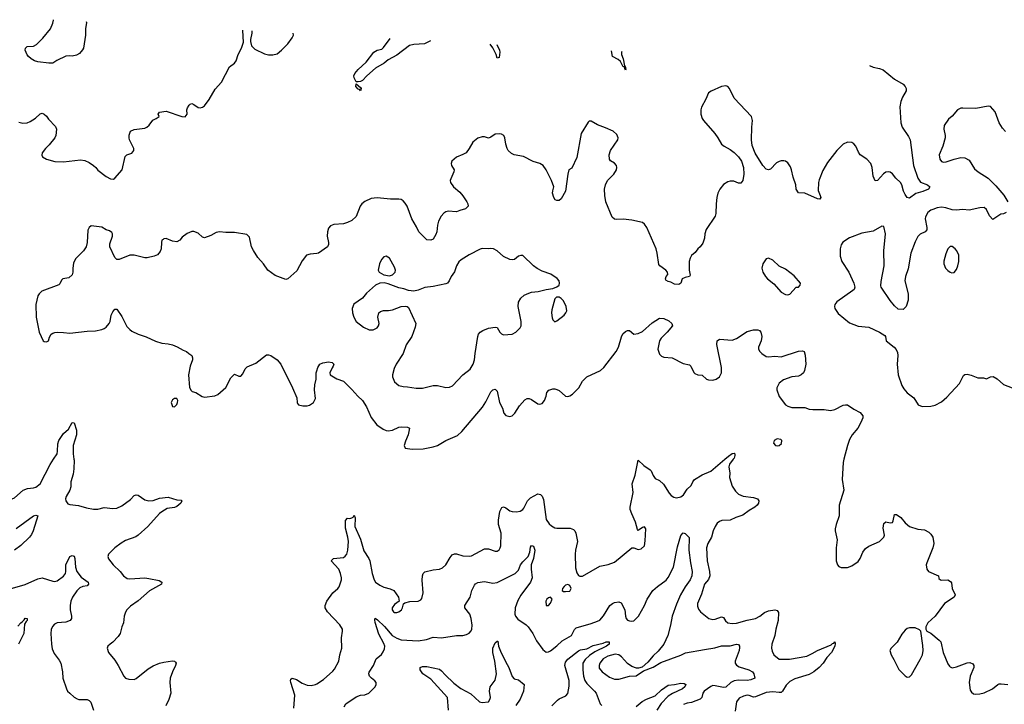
# Model space of a CAD drawing. Header units: inches. Extents: x 1682530 to 1839546, y 640742 to 791647.
# Tile 919 of 923: x 1817219 to 1826438, y 777706 to 784115. Entities that reach past the tile are written whole.
import ezdxf

# ---------------------------------------------------------------- set-up
doc = ezdxf.new("R2010")
doc.units = ezdxf.units.IN
doc.header["$MEASUREMENT"] = 0
for name, color, linetype in [('B8717', 7, 'Continuous'), ('B8718', 7, 'Continuous'), ('B8727', 7, 'Continuous'), ('B8728', 7, 'Continuous')]:
    doc.layers.add(name, color=color, linetype=linetype)

msp = doc.modelspace()

# ---------------------------------------------------------------- linework, layer by layer
at = {"layer": 'B8717', "color": 5}
for points, elevation in [([(1816981.8, 780000), (1816978.4, 779981.6), (1816940.3, 779930), (1816932, 779910), (1816941.3, 779870), (1817017, 779770), (1817079.9, 779659.9), (1817110, 779633), (1817130, 779625.5), (1817150, 779628.2), (1817170, 779639.3), (1817252, 779710), (1817292.8, 779727.2), (1817350, 779731.1), (1817370, 779737.4), (1817410, 779768.6), (1817504.5, 779950), (1817537.2, 780000)], 680), ([(1817727.9, 780000), (1817729.3, 779990), (1817727.3, 779910), (1817720.2, 779859.8), (1817699.6, 779790), (1817697.6, 779742.4), (1817690.3, 779710), (1817655.3, 779650), (1817648.9, 779630), (1817650.4, 779610), (1817670, 779584), (1817690, 779575.5), (1817770, 779566.4), (1817844.4, 779544.4), (1817910, 779533.4), (1817950, 779531.8), (1818010, 779547), (1818090, 779539.5), (1818130, 779543.1), (1818176.8, 779563.2), (1818255.5, 779624.5), (1818290, 779659.1), (1818310, 779668), (1818330, 779663), (1818390, 779620.4), (1818430, 779610.4), (1818470, 779614), (1818530, 779635.3), (1818610, 779645.5), (1818690, 779620.5), (1818730, 779616), (1818738, 779610), (1818726.8, 779590), (1818690, 779558.7), (1818670, 779549.8), (1818601.6, 779538.4), (1818551.1, 779508.9), (1818530, 779491.6), (1818418.9, 779370), (1818330, 779289.8), (1818306.7, 779273.3), (1818210, 779238.7), (1818170, 779214.5), (1818110.4, 779170), (1818050.7, 779110), (1818044.9, 779090), (1818050, 779066.8), (1818095.5, 779010), (1818159.3, 778950), (1818190.5, 778910), (1818224.8, 778884.8), (1818250, 778880.4), (1818390, 778888.4), (1818430, 778884.4), (1818524.1, 778864.1), (1818551, 778850), (1818546.8, 778830), (1818433.3, 778766.7), (1818330, 778675.1), (1818255.8, 778624.2), (1818223.8, 778590), (1818210.3, 778569.7), (1818196.4, 778530), (1818192.4, 778470), (1818176.4, 778430), (1818161.3, 778370), (1818140.3, 778339.7), (1818092.5, 778287.5), (1818066, 778270), (1818046, 778250), (1818038.8, 778230), (1818050.8, 778190), (1818110, 778118.8), (1818143, 778070), (1818194, 777970), (1818210, 777950.8), (1818240.5, 777940.5), (1818290, 777939.3), (1818310, 777946), (1818420.9, 778039.1), (1818470, 778066.2), (1818530, 778090.2), (1818570, 778101.3), (1818650, 778112), (1818670.4, 778110.4), (1818679.5, 778099.5), (1818683, 778090), (1818678, 778070), (1818649.3, 778010.7), (1818627.6, 777950), (1818625.3, 777910), (1818633.6, 777810), (1818614.4, 777750), (1818587.5, 777690)], 680), ([(1817187.1, 779352.8), (1817350, 779470.3), (1817370, 779478), (1817390.5, 779470.5), (1817344.8, 779330), (1817330, 779296.9), (1817310.6, 779269.4), (1817230, 779192), (1817171.6, 779148.4)], 660), ([(1817110, 778779.1), (1817270, 778828.5), (1817390, 778880.3), (1817430, 778890.3), (1817530, 778857.7), (1817550, 778856.5), (1817570, 778861.8), (1817630, 778904.2), (1817649, 778930), (1817653, 778950), (1817650.9, 779010), (1817690, 779088), (1817710, 779100.2), (1817730, 779093.6), (1817736.8, 779070), (1817742.7, 778990), (1817756, 778950), (1817794.6, 778894.6), (1817859.5, 778850), (1817864.4, 778830), (1817850, 778815.6), (1817810, 778808.9), (1817783.2, 778796.8), (1817753.2, 778766.8), (1817712.9, 778710), (1817698.3, 778670), (1817693.1, 778630), (1817692, 778590), (1817704.4, 778530), (1817703.8, 778510), (1817690.6, 778490), (1817650, 778476.3), (1817570, 778467.6), (1817545.1, 778454.9), (1817526.6, 778433.4), (1817515.1, 778404.9), (1817510.3, 778370), (1817515.8, 778270), (1817524.3, 778224.3), (1817542.2, 778182.2), (1817590, 778120.5), (1817605.7, 778090), (1817621.6, 778010), (1817622.4, 777950), (1817656.4, 777850), (1817668, 777830), (1817688.9, 777808.9), (1817730, 777773), (1817756.7, 777756.7), (1817772.2, 777752.2), (1817850, 777751.8), (1817870, 777742.4), (1817884.4, 777724.4), (1817910.3, 777650.3)], 660), ([(1817203.3, 778436.7), (1817229.6, 778470), (1817243.3, 778476.7), (1817262.9, 778497.1), (1817270, 778510.8), (1817290.7, 778510), (1817290.4, 778490), (1817279.1, 778480.9), (1817264.9, 778455.1), (1817257.6, 778370), (1817208.5, 778270)], 640), ([(1819787, 777670), (1819795.6, 777790), (1819758.9, 777910), (1819755.1, 777930), (1819758, 777942), (1819770, 777950.5), (1819810, 777939.5), (1819865.1, 777905.1), (1819910, 777885), (1819950, 777880.9), (1819989.2, 777890.8), (1820000, 777897.6)], 680)]:
    msp.add_lwpolyline(points, dxfattribs=dict(at, elevation=elevation))
at = {"layer": 'B8718', "color": 5}
for points, elevation in [([(1817842.5, 784097.9), (1817844, 784090), (1817836.9, 784030), (1817837, 783970), (1817815.5, 783850), (1817808.1, 783831.9), (1817780.5, 783799.5), (1817750, 783782.7), (1817710, 783773.2), (1817690, 783777.2), (1817650, 783773.2), (1817565.8, 783734.2), (1817530, 783709.2), (1817493, 783707), (1817390, 783721.3), (1817359, 783730), (1817327.5, 783747.5), (1817300.9, 783770), (1817290, 783785.2), (1817272.3, 783830), (1817272.7, 783847.3), (1817290, 783864), (1817350, 783868), (1817378.3, 783881.7), (1817436.6, 783943.4), (1817507.3, 784030), (1817530, 784081), (1817536.9, 784110), (1817536.8, 784115.1)], 720), ([(1817210, 783154.3), (1817250, 783145.5), (1817289.8, 783150.2), (1817317.6, 783162.4), (1817367.1, 783192.9), (1817410, 783233.4), (1817430, 783240.7), (1817450, 783230.8), (1817470.4, 783210.4), (1817490, 783182.8), (1817554.7, 783114.7), (1817564.9, 783090), (1817557.3, 783030), (1817547.3, 783010), (1817496.7, 782943.3), (1817460.7, 782910), (1817430.8, 782870), (1817426, 782846), (1817432, 782830), (1817472, 782810), (1817547.1, 782787.1), (1817630, 782784.2), (1817790, 782802), (1817830, 782798), (1817870, 782779.1), (1817910.3, 782750.3), (1817931.8, 782731.8), (1817950, 782707.7), (1818030, 782646.8), (1818070, 782624.7), (1818096.4, 782623.6), (1818110, 782632), (1818179, 782710), (1818206, 782834), (1818224, 782850), (1818270, 782864.9), (1818289.6, 782890), (1818288.2, 782910), (1818248, 782990), (1818243.7, 783010), (1818244.7, 783035.3), (1818258, 783070), (1818292.3, 783087.7), (1818390, 783100.2), (1818410, 783110.2), (1818431.4, 783128.6), (1818464.8, 783175.2), (1818497.2, 783190), (1818526, 783210), (1818514.5, 783230), (1818529.7, 783250.3), (1818590, 783257.6), (1818738.8, 783210), (1818770, 783206.9), (1818786.9, 783230), (1818785.1, 783270), (1818791.6, 783290), (1818805.1, 783314.9), (1818815.9, 783324.1), (1818830, 783330.6), (1818850, 783322), (1818890, 783293.4), (1818910, 783290.6), (1818930, 783295.5), (1818950, 783307.7), (1818993.2, 783366.8), (1819050, 783464), (1819109.8, 783530.2), (1819184.7, 783675.3), (1819230.9, 783709.1), (1819245.1, 783730), (1819266, 783790), (1819296.9, 783850), (1819313.8, 783906.2), (1819310, 784014), (1819310.1, 784015.7)], 720), ([(1819394.2, 784010.9), (1819392.4, 783990), (1819379.1, 783930), (1819379.1, 783910), (1819390.5, 783870.5), (1819419.9, 783839.9), (1819510, 783794.8), (1819550, 783787.3), (1819590, 783787.3), (1819630, 783794.8), (1819671.2, 783828.8), (1819729.5, 783890), (1819770, 783944), (1819781.6, 783970), (1819779.6, 783989.3)], 720), ([(1820000, 781927.6), (1819940.2, 781919.8), (1819904.9, 781910), (1819863.1, 781856.9), (1819815.1, 781764.9), (1819730, 781689), (1819710, 781684), (1819610, 781719.3), (1819541.2, 781770), (1819501.2, 781830), (1819450, 781889), (1819410, 781954), (1819389.7, 781989.7), (1819370, 782079), (1819344.8, 782104.8), (1819230, 782123.9), (1819150, 782121.5), (1819090, 782128.3), (1819058.6, 782121.4), (1819010, 782094), (1818950, 782072.3), (1818930, 782079.3), (1818890, 782116), (1818850, 782133.2), (1818830, 782132.7), (1818786.7, 782113.3), (1818742, 782078), (1818718, 782050), (1818690, 782034), (1818650, 782040.9), (1818590, 782065.2), (1818570, 782064), (1818561.4, 782058.6), (1818551.3, 782050), (1818546, 782030), (1818542.8, 781970), (1818535.9, 781944.1), (1818510, 781914), (1818479.8, 781900.2), (1818413.7, 781886.3), (1818390, 781886), (1818291.7, 781911.7), (1818270, 781912), (1818250, 781909.4), (1818150, 781869.2), (1818130, 781868.7), (1818109.1, 781889.1), (1818064, 781990), (1818064.7, 782015.3), (1818088.7, 782090), (1818088.7, 782110), (1818082, 782122), (1818059, 782139), (1818030, 782149), (1817990, 782174), (1817890, 782184), (1817870, 782168.7), (1817856.8, 782143.2), (1817850.4, 782030), (1817840.5, 781990), (1817816.3, 781950), (1817743.4, 781876.6), (1817724.4, 781835.6), (1817717.1, 781790), (1817718, 781750), (1817710, 781725.2), (1817680.9, 781699.1), (1817624.9, 781690), (1817610, 781675.1), (1817596.7, 781643.3), (1817587, 781633), (1817425.8, 781574.2), (1817402.8, 781550), (1817390, 781528.7), (1817370.5, 781450), (1817374.9, 781330), (1817402.8, 781190), (1817438, 781110), (1817450, 781101), (1817470, 781098), (1817488, 781110), (1817498, 781142), (1817515.3, 781170), (1817530, 781181), (1817550, 781186.8), (1817570, 781190.8), (1817630, 781187.7), (1817690, 781178.8), (1817850, 781200.5), (1817930, 781203), (1817990, 781214.9), (1818010, 781223), (1818030, 781235.5), (1818057.6, 781270), (1818067, 781290), (1818075.1, 781350), (1818090, 781381), (1818110, 781404.7), (1818130, 781404.7), (1818176.9, 781336.9), (1818223.2, 781243.2), (1818250, 781214.4), (1818270, 781200.4), (1818330, 781170.5), (1818404.7, 781144.7), (1818490, 781104.9), (1818550, 781087.3), (1818610, 781080.7), (1818650.5, 781070.5), (1818693.7, 781053.7), (1818750, 781021), (1818782, 781010), (1818802, 780990), (1818830, 780971.3), (1818838.8, 780950), (1818838.8, 780930), (1818814.8, 780870), (1818798.8, 780790), (1818810.7, 780670.7), (1818824, 780644), (1818834.8, 780634.8), (1818870, 780624.9), (1818927.8, 780587.8), (1818950, 780582.4), (1819047.2, 780592.8), (1819073.1, 780606.9), (1819150, 780670.8), (1819197.2, 780762.8), (1819226.3, 780793.7), (1819230, 780796), (1819270, 780778.8), (1819290, 780778.8), (1819310, 780801), (1819330, 780846), (1819350, 780864), (1819430, 780900.7), (1819530, 780976), (1819550, 780978), (1819570, 780972), (1819630, 780931), (1819666, 780890), (1819774.8, 780670), (1819813.7, 780573.7), (1819816, 780530), (1819821.4, 780521.4), (1819831.3, 780510), (1819870, 780499.3), (1819910, 780500.5), (1819933.6, 780506.4), (1819969.2, 780530), (1819989.2, 780570), (1819979.5, 780650), (1819982.5, 780697.5), (1819994, 780750), (1819994.5, 780810), (1820000, 780827)], 720), ([(1817537.2, 780000), (1817569.9, 780050), (1817575, 780075), (1817575.7, 780144.3), (1817585.1, 780174.9), (1817630, 780242), (1817677.8, 780282.2), (1817710, 780342.8), (1817730, 780341), (1817750, 780271.3), (1817750.2, 780230), (1817719.8, 780130), (1817720.9, 780050), (1817727.9, 780000)], 680)]:
    msp.add_lwpolyline(points, dxfattribs=dict(at, elevation=elevation))
at = {"layer": 'B8718', "color": 5, "elevation": 720}
msp.add_lwpolyline([(1818670, 780568.7), (1818650, 780555.3), (1818638, 780530), (1818650, 780494), (1818670, 780492), (1818690, 780512), (1818697.2, 780530), (1818699, 780550), (1818690, 780568)], close=True, dxfattribs=at)
at = {"layer": 'B8727', "color": 5}
for points, elevation in [([(1820000, 777897.6), (1820062.4, 777937.6), (1820150, 778015.5), (1820165.6, 778034.4), (1820206.3, 778110), (1820218.3, 778170), (1820236.9, 778230), (1820232.9, 778327.1), (1820242.4, 778390), (1820240.5, 778410), (1820218.4, 778450), (1820101.3, 778570), (1820080.5, 778610), (1820079.7, 778630), (1820095.1, 778670), (1820150.7, 778749.3), (1820199.6, 778790), (1820210, 778804.9), (1820231, 778870), (1820232.2, 778890), (1820224.2, 778930), (1820207.6, 778970), (1820137, 779050), (1820157.2, 779070), (1820250, 779080.8), (1820268.1, 779091.9), (1820280.9, 779110), (1820292.2, 779150), (1820296.8, 779230), (1820292.9, 779270), (1820270, 779354), (1820270, 779426), (1820290, 779448.4), (1820310, 779444.9), (1820330, 779450.4), (1820341, 779459), (1820350, 779476), (1820360.4, 779450), (1820357.7, 779370), (1820411.8, 779251.8), (1820442.6, 779142.6), (1820488.9, 779070), (1820496.9, 779050), (1820519.5, 778930), (1820538.4, 778870), (1820550.4, 778850), (1820590, 778820.4), (1820630, 778801.6), (1820688.1, 778788.1), (1820721, 778770), (1820766, 778710), (1820772, 778670), (1820730, 778640.7), (1820708, 778610), (1820706.9, 778590), (1820720.5, 778570), (1820730, 778565.3), (1820750, 778565.5), (1820770, 778572.4), (1820792.7, 778590), (1820803.7, 778610), (1820814, 778646), (1820825.2, 778654.8), (1820872.7, 778667.3), (1820950, 778670.6), (1820975.9, 778684.1), (1820984.8, 778695.2), (1820998.4, 778750), (1820987.8, 778867.8), (1820989.6, 778910), (1820997, 778930), (1821013.8, 778946.2), (1821090, 778964.6), (1821148.5, 778971.5), (1821176.6, 778983.4), (1821210, 779012.4), (1821250, 779079.5), (1821270, 779104.6), (1821290, 779113.6), (1821310, 779113.8), (1821370, 779094.9), (1821430, 779092.2), (1821450, 779096.4), (1821570, 779162), (1821610, 779162), (1821670, 779139.1), (1821690, 779140.7), (1821707.2, 779152.8), (1821718, 779170), (1821722.9, 779190), (1821728.4, 779308.5), (1821703.9, 779390), (1821701.1, 779430), (1821714.5, 779510), (1821732.1, 779547.9), (1821750, 779553.2), (1821770, 779545.8), (1821810, 779517.6), (1821830, 779509.3), (1821870, 779506.9), (1821904.7, 779515.3), (1821929.8, 779530.2), (1821938.9, 779541.1), (1821975.1, 779610), (1822001.5, 779638.5), (1822070, 779674.9), (1822095.5, 779670), (1822110, 779655.5), (1822123.9, 779623.9), (1822150, 779436), (1822176.4, 779396.4), (1822197.1, 779377.1), (1822230, 779358.7), (1822250, 779354), (1822374.9, 779354.9), (1822403.5, 779343.5), (1822416, 779330), (1822427.3, 779307.3), (1822443, 779230), (1822423.1, 779150), (1822418.7, 779110), (1822423, 778983), (1822435.3, 778935.3), (1822450, 778912), (1822464.7, 778904.7), (1822490, 778906), (1822650, 778998), (1822730, 779014.9), (1822790, 779037.1), (1822950, 779170.8), (1822970, 779171), (1823010, 779154.8), (1823038, 779162), (1823069, 779190), (1823076.5, 779236.5), (1823082, 779350), (1823070, 779368), (1823050, 779362), (1823010, 779334), (1823002.5, 779342.5), (1822986, 779410), (1822949.6, 779490), (1822935.6, 779530), (1822933.6, 779550), (1822964.2, 779690), (1822953.3, 779770), (1822983, 779850), (1823010, 779991.3), (1823062.2, 779942.2), (1823122.2, 779902.2), (1823131.8, 779890), (1823150, 779846.8), (1823170, 779818.8), (1823210, 779802), (1823247.7, 779767.7), (1823301, 779681), (1823319.2, 779659.2), (1823344.1, 779644.1), (1823370, 779638), (1823410, 779648), (1823433.1, 779666.9), (1823470, 779721), (1823506.6, 779753.4), (1823520.9, 779790), (1823537.2, 779810), (1823610, 779853.4), (1823690, 779888), (1823820.3, 780000)], 680), ([(1823900.8, 780000), (1823865.6, 779954.4), (1823858.5, 779930), (1823867.3, 779870), (1823865.2, 779830), (1823888.6, 779748.6), (1823921.8, 779701.8), (1823950, 779674), (1823993.9, 779653.9), (1824090, 779642), (1824126, 779630), (1824139.1, 779610), (1824136.4, 779590), (1824124.4, 779570), (1824103.8, 779550), (1824050, 779519.8), (1823990, 779475.8), (1823925.8, 779454.2), (1823870, 779429), (1823794.9, 779425.1), (1823770, 779417.2), (1823750, 779401.3), (1823730, 779371.6), (1823712.2, 779330), (1823696.9, 779270), (1823663.5, 779210), (1823649.3, 779170), (1823655.4, 779050), (1823678.7, 778950), (1823680.8, 778910), (1823667.3, 778872.7), (1823631, 778829), (1823604.3, 778735.7), (1823564.9, 778650), (1823564.6, 778624.6), (1823575.1, 778595.1), (1823592.1, 778572.1), (1823670.5, 778510.5), (1823710, 778498.8), (1823730, 778502), (1823790, 778525.3), (1823810, 778518.4), (1823828.6, 778488.6), (1823849.4, 778469.4), (1823890, 778461.3), (1823930, 778464), (1824030, 778494.9), (1824110, 778508.7), (1824150, 778532), (1824194, 778566), (1824230, 778582.4), (1824290, 778590.3), (1824310, 778583.7), (1824325.4, 778565.4), (1824322, 778490), (1824300.2, 778410), (1824289.4, 778350.6), (1824262.8, 778270), (1824258.3, 778230), (1824263.2, 778203.2), (1824279.5, 778170), (1824330, 778129.1), (1824427, 778127), (1824590, 778156.8), (1824639.9, 778180.1), (1824690, 778211), (1824816.1, 778263.9), (1824830, 778275.5), (1824843.1, 778276.9), (1824850.7, 778290.7), (1824854, 778274), (1824850.5, 778250), (1824821.3, 778190), (1824777, 778143), (1824743.6, 778090), (1824704, 778050), (1824655.6, 778010), (1824610, 777983.7), (1824477.1, 777942.9), (1824430, 777919.4), (1824395.5, 777884.5), (1824362.8, 777830), (1824350, 777817.2), (1824330, 777814.8), (1824270, 777821.7), (1824210, 777817.4), (1824110, 777776.4), (1824090, 777773.7), (1824049.1, 777789.1), (1824030, 777790.5), (1823996.9, 777783.1), (1823956.6, 777763.4), (1823930.2, 777730), (1823918.9, 777641.1)], 680), ([(1824936.2, 780000), (1824928.7, 779970), (1824919.3, 779810), (1824935.5, 779710), (1824890.4, 779570), (1824892.4, 779470), (1824862.4, 779390), (1824853, 779350), (1824853.4, 779330), (1824873.7, 779246.3), (1824862.8, 779170), (1824862.8, 779050), (1824876, 779010), (1824890, 778996), (1824910, 778986.8), (1824970, 778987.3), (1825010, 779000.7), (1825070, 779044), (1825090, 779071), (1825114.3, 779130), (1825137, 779163), (1825170, 779187), (1825269.6, 779230.4), (1825309.3, 779270), (1825315.1, 779290), (1825305.4, 779354.6), (1825310, 779398), (1825330, 779414.8), (1825370, 779404.9), (1825390, 779406.8), (1825397.6, 779422.4), (1825410, 779482), (1825430, 779482.8), (1825470, 779455.5), (1825510, 779405.5), (1825550, 779370.5), (1825630, 779345.5), (1825690, 779340.7), (1825730, 779317.3), (1825750, 779298.8), (1825767.7, 779270), (1825779.3, 779210), (1825770.4, 779170), (1825713, 779030), (1825708, 779010), (1825713.4, 778970), (1825729, 778949), (1825821, 778910), (1825824.9, 778884.9), (1825842, 778870), (1825850, 778866.8), (1825910, 778870.4), (1825935.8, 778855.8), (1825943.4, 778843.4), (1825948.9, 778788.9), (1825977.1, 778730), (1825967.7, 778710), (1825878.7, 778650), (1825790.2, 778529.8), (1825722.8, 778470), (1825702, 778430), (1825702, 778410), (1825711.3, 778391.3), (1825750, 778370.8), (1825827.7, 778307.7), (1825842.4, 778290), (1825867.1, 778190), (1825910, 778084), (1825923.4, 778063.4), (1825930, 778055.5), (1825950, 778046.7), (1825990, 778055.6), (1826090, 778094.9), (1826115.6, 778095.6), (1826144.2, 778084.2), (1826154, 778070), (1826154.3, 778050), (1826118.3, 777970), (1826110.2, 777910.2), (1826119.7, 777839.7), (1826130, 777818), (1826150, 777803.7), (1826170, 777799.5), (1826210, 777802.8), (1826250, 777814.7), (1826327.6, 777850), (1826376.2, 777890), (1826390, 777896.2), (1826410, 777897.5), (1826470, 777891.5)], 720), ([(1820256.6, 777683.4), (1820274.5, 777710), (1820370, 777775.3), (1820410, 777790.3), (1820450, 777793.4), (1820487, 777810), (1820547, 777870), (1820556.2, 777890), (1820556, 777910), (1820545.6, 777925.6), (1820513.2, 777950), (1820496, 777970), (1820489.2, 777990), (1820492.5, 778007.5), (1820532.7, 778070), (1820556.2, 778130), (1820606.6, 778173.4), (1820623, 778197), (1820634.8, 778225.2), (1820637.6, 778250), (1820630, 778276), (1820582.7, 778362.7), (1820547.5, 778472.5), (1820544.2, 778495.8), (1820547.5, 778512.5), (1820570, 778496.9), (1820635, 778435), (1820707.7, 778350), (1820750, 778324.4), (1820790.1, 778310.1), (1820950, 778299.2), (1821027, 778313), (1821090, 778335.3), (1821170, 778327), (1821310, 778348.4), (1821369.5, 778350.5), (1821401.5, 778358.5), (1821426.8, 778373.2), (1821446.3, 778393.7), (1821452.7, 778410), (1821454.8, 778445.2), (1821445.1, 778510), (1821434, 778550), (1821386, 778610), (1821386.6, 778630), (1821437.6, 778710), (1821452.6, 778770), (1821478.3, 778821.7), (1821487.4, 778832.6), (1821510, 778844.7), (1821570, 778856.5), (1821650, 778841.3), (1821690, 778846), (1821857, 778930), (1821890, 778963), (1821909.8, 779010), (1821930, 779039.6), (1821979.7, 779090), (1821996.2, 779130), (1822003.3, 779176.7), (1822010, 779193.4), (1822030, 779187.3), (1822043.7, 779150), (1822030.3, 779069.7), (1822006.7, 779010), (1822006.7, 778970), (1822016.5, 778890), (1822002.3, 778850), (1821911.9, 778728.1), (1821883.1, 778676.9), (1821859.8, 778610), (1821856.3, 778550), (1821862.5, 778530), (1821882.6, 778502.7), (1821960.3, 778450), (1821980.3, 778430), (1822023.1, 778370), (1822059.2, 778299.2), (1822118.3, 778218.3), (1822150, 778192.7), (1822170, 778196.4), (1822190, 778207), (1822250, 778252.8), (1822299.9, 778300.1), (1822386.6, 778350), (1822413.2, 778406.8), (1822430, 778423.1), (1822570, 778462), (1822630, 778483.1), (1822650, 778494.9), (1822686.9, 778533.1), (1822744.5, 778630), (1822769.7, 778650.3), (1822790, 778659.5), (1822830, 778666), (1822850, 778656.3), (1822884.4, 778590), (1822890.4, 778530), (1822898.7, 778510), (1822910, 778494.9), (1822930, 778487), (1822950, 778483.1), (1822970, 778488.4), (1823012, 778530), (1823068.9, 778630), (1823094.8, 778690), (1823147, 778770), (1823190.9, 778810), (1823271.3, 778868.7), (1823290, 778891.7), (1823341.4, 778990), (1823379.5, 779180.5), (1823410, 779284.7), (1823430, 779311), (1823450, 779304.7), (1823487.7, 779267.7), (1823485.7, 779150), (1823498.6, 779030), (1823515, 778950), (1823512.8, 778910), (1823496.8, 778870), (1823450, 778804.7), (1823407.8, 778730), (1823370, 778644.5), (1823327.9, 778530), (1823313.5, 778446.5), (1823288, 778350), (1823250, 778267.3), (1823197.7, 778202.3), (1823150, 778160.7), (1823099.9, 778100.1), (1823046, 778054), (1823014.4, 778045.6), (1822994.4, 778045.6), (1822950, 778058.4), (1822910, 778086.3), (1822853, 778150), (1822830, 778168.6), (1822794.4, 778174.4), (1822724.6, 778155.4), (1822681.4, 778130), (1822652, 778090), (1822643.8, 778070), (1822645.4, 778045.4), (1822672.8, 778010), (1822740.6, 777960.6), (1822790, 777941.7), (1822830, 777941.6), (1822930, 777970.6), (1822990, 777971), (1823060.9, 778019.1), (1823150, 778053.4), (1823223.7, 778096.3), (1823410, 778167.2), (1823452.5, 778187.5), (1823630, 778220.2), (1823726.8, 778233.2), (1823790, 778254), (1823870, 778253.6), (1823930.3, 778270.3), (1823950, 778266), (1823958, 778250), (1823958, 778238), (1823954.9, 778210), (1823918.7, 778110), (1823919.5, 778090), (1823930, 778070.7), (1823955.6, 778055.6), (1824047.7, 778030), (1824080.5, 778010), (1824092.7, 777990), (1824102.8, 777950), (1824066, 777934), (1824030, 777928), (1823950, 777932.2), (1823910, 777926.6), (1823877.8, 777910), (1823830, 777867.1), (1823810, 777861.7), (1823730, 777880.2), (1823710, 777880.9), (1823690, 777873.7), (1823626.7, 777830), (1823615.5, 777810), (1823605.4, 777770), (1823590, 777755.3), (1823510, 777723.7), (1823470, 777717.2), (1823434.6, 777705.4)], 660), ([(1821232.9, 777650), (1821224.5, 777770), (1821070, 777939.7), (1820993.2, 777990), (1820969.4, 778029.4), (1820969.3, 778050.7), (1820990, 778061), (1821030, 778059.1), (1821150, 778034.3), (1821170, 778020.3), (1821201.6, 777981.6), (1821283.7, 777903.7), (1821350, 777854.4), (1821442.6, 777802.6), (1821524.9, 777730), (1821550, 777722.6), (1821610, 777728.4), (1821622.4, 777750), (1821626.3, 777770), (1821618.9, 777830), (1821623.5, 777870), (1821670, 777930.6), (1821682.5, 777990), (1821669, 778110), (1821648.7, 778190), (1821649.3, 778230), (1821670, 778281.3), (1821690, 778298), (1821696.1, 778296.1), (1821703.9, 778250), (1821721.9, 778201.9), (1821766.7, 778106.7), (1821799.7, 778050), (1821830, 777965.7), (1821850, 777944.7), (1821890, 777934.6), (1821942.4, 777890), (1821935.8, 777830), (1821906.1, 777753.9), (1821864.1, 777695.9)], 640), ([(1822200.7, 777690), (1822254.7, 777745.3), (1822270, 777756.5), (1822334.3, 777785.7), (1822351.9, 777808.1), (1822363.3, 777876.7), (1822362.5, 777930), (1822324.1, 778070), (1822330, 778101.3), (1822350, 778127.9), (1822450, 778206.7), (1822470, 778214.4), (1822530, 778223.6), (1822590, 778257.1), (1822683.3, 778276.7), (1822710, 778290.2), (1822738, 778290), (1822738.8, 778270), (1822713.4, 778250), (1822603, 778197), (1822555.8, 778164.2), (1822514.4, 778125.6), (1822491.7, 778090), (1822492.7, 778027.3), (1822498.3, 777970), (1822510.1, 777930), (1822530, 777900.2), (1822601.3, 777830), (1822615.8, 777810), (1822655.6, 777710), (1822670, 777694.6)], 640), ([(1822990, 777683.9), (1823046.6, 777733.4), (1823086.6, 777753.4), (1823170, 777783.9), (1823230, 777840.3), (1823290, 777884.4), (1823350, 777890.6), (1823410, 777903.8), (1823440.7, 777900.7), (1823454.8, 777890), (1823447.3, 777870), (1823424, 777850), (1823330, 777805.4), (1823290, 777781.1), (1823226.7, 777713.3), (1823184.3, 777650)], 640)]:
    msp.add_lwpolyline(points, dxfattribs=dict(at, elevation=elevation))
for points, elevation in [([(1822350, 778828.7), (1822330, 778821.2), (1822316, 778810), (1822302.8, 778790), (1822298, 778770), (1822310, 778762.8), (1822330, 778760.7), (1822370, 778766), (1822382, 778790), (1822370, 778818)], 680), ([(1822190, 778708.7), (1822170, 778701.2), (1822156, 778690), (1822144.9, 778670), (1822150, 778632), (1822170, 778631.3), (1822190, 778651.3), (1822204, 778690)], 680), ([(1825602.7, 778422.7), (1825550, 778420.9), (1825530, 778415.1), (1825510, 778399.3), (1825478, 778362), (1825433.7, 778286.3), (1825378.8, 778230), (1825366.8, 778210), (1825377.3, 778170), (1825405.3, 778125.3), (1825451.6, 778031.6), (1825510, 777970.8), (1825530, 777958.8), (1825550, 777962.8), (1825570, 777982.8), (1825650, 778123.8), (1825671.9, 778170), (1825678, 778210), (1825676.4, 778256.4), (1825658, 778390), (1825644, 778404)], 720)]:
    msp.add_lwpolyline(points, close=True, dxfattribs=dict(at, elevation=elevation))
at = {"layer": 'B8728', "color": 5}
for points, elevation in [([(1821067, 783917.2), (1821010, 783889.3), (1820910, 783882), (1820870, 783872.4), (1820750, 783782.4), (1820670, 783739.7), (1820631.7, 783708.3), (1820550, 783662), (1820470.5, 783590), (1820430, 783546.6), (1820410, 783535.6), (1820390, 783531.8), (1820370, 783534), (1820351.2, 783570), (1820347.8, 783590), (1820357.4, 783610), (1820388.4, 783650), (1820462.4, 783717.6), (1820534.7, 783810), (1820566.4, 783830), (1820610, 783840.5), (1820626.5, 783853.5), (1820688.7, 783938.4)], 680), ([(1821687.5, 783882.4), (1821712.2, 783830), (1821715.3, 783810), (1821710, 783762), (1821690, 783755.3), (1821679.6, 783790), (1821650.9, 783850.9), (1821625.1, 783885.9)], 680), ([(1822856.2, 783816.9), (1822852.7, 783810), (1822853.7, 783790), (1822870.2, 783750), (1822881.6, 783681.6), (1822892.5, 783667.5), (1822895.5, 783650), (1822890, 783642.7), (1822884.8, 783655.2), (1822886.3, 783666.3), (1822875.3, 783675.3), (1822870, 783672.3), (1822843.2, 783723.2), (1822822.9, 783742.9), (1822768.6, 783770), (1822760.6, 783822.2)], 680), ([(1825175.7, 783686.9), (1825210, 783672), (1825270, 783658.9), (1825304.5, 783644.5), (1825410, 783557.6), (1825490.7, 783510), (1825510.7, 783490), (1825519.1, 783470), (1825519.1, 783450), (1825485.5, 783390), (1825470.4, 783349.6), (1825460.6, 783299.4), (1825470.3, 783150), (1825483.1, 783110), (1825540.9, 783020.9), (1825556, 782990), (1825588.5, 782750), (1825628.4, 782630), (1825653, 782593), (1825719.3, 782570), (1825740.4, 782550), (1825727.7, 782530), (1825673.8, 782506.2), (1825611.1, 782488.9), (1825550, 782445.1), (1825530, 782451.6), (1825510, 782478.7), (1825493.6, 782510), (1825478.2, 782570), (1825466.3, 782590), (1825422.2, 782630), (1825390, 782673), (1825370, 782687.6), (1825350, 782691.8), (1825330, 782687), (1825307.6, 782672.4), (1825250, 782609.5), (1825230, 782606.6), (1825209.8, 782649.8), (1825201, 782730), (1825189.7, 782770), (1825151.5, 782810), (1825090, 782851.2), (1825073.6, 782873.6), (1825047.1, 782930), (1825030, 782952.1), (1825010, 782964.4), (1824970.3, 782969.7), (1824930.5, 782950), (1824870.7, 782890), (1824783.2, 782776.8), (1824738, 782702), (1824703.6, 782616.4), (1824697.8, 782590), (1824694.6, 782514.6), (1824715.5, 782470), (1824718.8, 782450), (1824710, 782435.3), (1824690, 782439.3), (1824570, 782489.5), (1824510, 782494), (1824489.7, 782529.7), (1824485.6, 782570), (1824461.1, 782641.1), (1824446.6, 782710), (1824436, 782736), (1824410, 782776), (1824390, 782789.4), (1824373.6, 782793.6), (1824350, 782793.6), (1824330, 782788), (1824305.3, 782774.7), (1824250, 782716), (1824230, 782709.4), (1824210, 782715.1), (1824176.2, 782750), (1824106.7, 782866.7), (1824076.6, 782936.6), (1824071.5, 782990), (1824074.3, 783110), (1824080.7, 783170), (1824070, 783208.7), (1823910, 783381.2), (1823866.3, 783470), (1823850, 783489.6), (1823830, 783496.9), (1823790, 783489.7), (1823692.9, 783447.1), (1823668, 783430), (1823643.8, 783370), (1823604.4, 783295.6), (1823596.4, 783270), (1823596.4, 783230), (1823608.5, 783190), (1823620.5, 783170), (1823727.3, 783050), (1823756.3, 783010), (1823790.7, 782950), (1823814.8, 782930), (1823870, 782899.3), (1823910, 782870.4), (1823948.5, 782830), (1823976.4, 782790), (1823994.9, 782730), (1823998, 782670), (1823990.5, 782610), (1823970, 782586), (1823950, 782586), (1823904.5, 782604.5), (1823870, 782603.6), (1823850, 782597.6), (1823810, 782573.6), (1823775.8, 782530), (1823757.4, 782490), (1823746.5, 782450), (1823739.6, 782390), (1823738, 782302), (1823730, 782275.3), (1823646.4, 782150), (1823634.4, 782110), (1823631.8, 782068.2), (1823616.9, 782023.1), (1823590.3, 781989.7), (1823567.7, 781970), (1823543.4, 781936.6), (1823510, 781906), (1823496.7, 781883.3), (1823488.9, 781851.1), (1823487.6, 781810), (1823488.9, 781768.9), (1823497.3, 781722.7), (1823490.5, 781709.5), (1823450, 781702), (1823422.8, 781690), (1823411, 781650), (1823390, 781637.2), (1823350, 781639.3), (1823317.2, 781657.2), (1823290, 781664), (1823270, 781678), (1823266, 781690), (1823273.2, 781710), (1823287.3, 781730), (1823283.5, 781750), (1823269.7, 781770), (1823212.6, 781810), (1823203.8, 781823.8), (1823188.6, 781930), (1823178.5, 781970), (1823091.1, 782170), (1823070, 782200.9), (1823050, 782217), (1822950, 782239.7), (1822870, 782248.6), (1822804.4, 782244.4), (1822788.7, 782248.7), (1822767, 782267), (1822707.1, 782410), (1822696.4, 782470), (1822694.5, 782530), (1822703.1, 782570), (1822722, 782610), (1822781.3, 782670), (1822806.3, 782710), (1822811.2, 782730), (1822807, 782750), (1822790, 782772.3), (1822750, 782794), (1822742, 782810), (1822738.4, 782850), (1822752, 782890), (1822818.4, 782990), (1822821.6, 783010), (1822810, 783039.3), (1822777.2, 783070), (1822704.2, 783104.2), (1822630, 783131.8), (1822570, 783166), (1822550, 783164), (1822543.4, 783156.6), (1822476.3, 783050), (1822435.6, 782824.4), (1822390, 782724), (1822361, 782710), (1822350.8, 782670), (1822330.4, 782510), (1822290, 782439), (1822270, 782422.7), (1822250, 782420.9), (1822234, 782430), (1822220.9, 782450), (1822207.8, 782490), (1822210, 782514), (1822222, 782550), (1822199.5, 782610), (1822147.6, 782710), (1822119.7, 782750), (1822090, 782769.8), (1822027.7, 782787.7), (1821935.8, 782835.8), (1821850, 782849.7), (1821822.6, 782862.6), (1821793.6, 782890), (1821783, 782910), (1821769.7, 782950), (1821760.7, 783010), (1821751.3, 783031.3), (1821730, 783044.5), (1821710, 783047), (1821670, 783042), (1821630, 783014.5), (1821610, 783007.3), (1821570, 783017.6), (1821550, 783017.6), (1821510, 783005.1), (1821462, 782970), (1821428, 782910), (1821399.1, 782870), (1821370, 782851.6), (1821310, 782826.6), (1821266.4, 782790), (1821259.5, 782770), (1821263.1, 782750), (1821286, 782710), (1821283, 782690), (1821254.6, 782625.4), (1821250.5, 782610), (1821252.4, 782590), (1821281.1, 782550), (1821339.8, 782499.8), (1821370, 782466), (1821406.3, 782410), (1821415.3, 782390), (1821417, 782370), (1821394.7, 782345.3), (1821341, 782330), (1821310, 782315.6), (1821230, 782321.3), (1821210, 782316.9), (1821190, 782305.1), (1821164.5, 782275.5), (1821141.7, 782230), (1821131.5, 782190), (1821126.4, 782130), (1821117, 782103), (1821090, 782061.3), (1821070, 782049.6), (1821030, 782054.5), (1820955.6, 782130), (1820935.9, 782175.9), (1820892.2, 782250), (1820848, 782370), (1820830, 782398.4), (1820810, 782418.4), (1820790, 782431.2), (1820770, 782435.1), (1820690, 782434), (1820566.2, 782446.2), (1820510, 782439.7), (1820450, 782413.6), (1820423, 782390), (1820408.5, 782370), (1820370, 782272.3), (1820330, 782235.1), (1820290, 782215.8), (1820250, 782204.4), (1820161.7, 782198.3), (1820130, 782185.2), (1820110, 782162), (1820100.5, 782130), (1820097.1, 782090), (1820110.4, 782030), (1820110.5, 782010), (1820100.7, 781990), (1820018, 781930), (1820000, 781927.6)], 720), ([(1826450, 783069.3), (1826420.8, 783100.8), (1826389.7, 783149.7), (1826351.2, 783251.2), (1826310, 783301.2), (1826285.6, 783305.6), (1826170, 783284.5), (1826050, 783288.2), (1826030, 783285.6), (1826000.7, 783270), (1825948.5, 783211.5), (1825916.7, 783183.3), (1825874.4, 783125.6), (1825870.7, 783090), (1825883, 783030), (1825883, 783010), (1825863.8, 782930), (1825828.4, 782850), (1825833, 782810), (1825849, 782789), (1825870, 782782.4), (1825894.5, 782785.5), (1825969.6, 782810.3), (1826030, 782823.8), (1826070, 782820.5), (1826110, 782798.8), (1826159.9, 782719.9), (1826194.8, 782690), (1826287.3, 782630), (1826358.3, 782558.3), (1826432.3, 782472.3), (1826471, 782410)], 740), ([(1826454, 782310), (1826430, 782298), (1826406.4, 782293.6), (1826330, 782246), (1826300.2, 782280.2), (1826270, 782338), (1826250, 782355.3), (1826210, 782354), (1826110, 782332), (1826050, 782336.8), (1825986.7, 782333.3), (1825950, 782335.8), (1825890, 782355.2), (1825850, 782361.1), (1825810, 782353.6), (1825770, 782339.3), (1825749.5, 782330.5), (1825720.9, 782310), (1825699.6, 782270), (1825697.3, 782250), (1825713.1, 782170), (1825711.5, 782148.5), (1825696.3, 782130), (1825650, 782106), (1825630, 782085.6), (1825604, 782036), (1825564.2, 781930), (1825538.4, 781781.6), (1825511.8, 781710), (1825505.7, 781670), (1825537.1, 781550), (1825539.1, 781490), (1825518.8, 781430), (1825490, 781402.7), (1825445.6, 781405.6), (1825410, 781437.2), (1825370, 781485.2), (1825286.6, 781610), (1825282.4, 781622.4), (1825283.9, 781663.9), (1825314.6, 781810), (1825311, 781950), (1825324.7, 782110), (1825310, 782178), (1825290, 782182), (1825210, 782136.2), (1825103.1, 782116.9), (1824987.2, 782072.8), (1824927.2, 782032.8), (1824911.8, 782008.2), (1824902.6, 781970), (1824902.6, 781902.6), (1824915.5, 781850), (1824983, 781750), (1825030.7, 781650), (1825038.8, 781610), (1825031, 781590), (1825020.7, 781579.3), (1824870, 781474), (1824851, 781450), (1824847.3, 781430), (1824850.8, 781410), (1824883.4, 781363.4), (1824990, 781278), (1825070, 781246.4), (1825170, 781236), (1825270, 781190.8), (1825318.5, 781158.5), (1825326, 781150), (1825332, 781110), (1825408.1, 781048.1), (1825426, 781026), (1825438, 780998), (1825441.6, 780970), (1825435.3, 780890), (1825445.3, 780790), (1825479.3, 780690), (1825498.3, 780658.3), (1825530, 780622.8), (1825590, 780576), (1825632, 780510), (1825670, 780494.8), (1825750, 780497.3), (1825790, 780507.3), (1825850, 780537.3), (1825900.1, 780579.9), (1826017.2, 780710), (1826055.5, 780784.5), (1826070, 780794.8), (1826090, 780797.3), (1826128.1, 780788.1), (1826190, 780760.7), (1826242, 780762), (1826270, 780751.3), (1826310, 780771.3), (1826334.4, 780774.4), (1826370, 780751.3), (1826430, 780701), (1826512, 780670)], 740), ([(1820000, 780827), (1820010, 780858), (1820030, 780891), (1820056.5, 780903.5), (1820110, 780910.7), (1820146.4, 780906.4), (1820161, 780890), (1820154.8, 780870), (1820143.8, 780856.2), (1820122.8, 780810), (1820126.8, 780790), (1820190, 780754), (1820250.5, 780730), (1820330, 780653.7), (1820384.4, 780590), (1820429, 780549), (1820467, 780490), (1820511, 780391), (1820562, 780322), (1820622.9, 780282.9), (1820650, 780270.4), (1820670, 780267.2), (1820710, 780272), (1820770, 780300.4), (1820790, 780303), (1820850, 780300.7), (1820870, 780291.3), (1820856.5, 780230), (1820830.4, 780170), (1820820.7, 780130), (1820830, 780104.7), (1820893.2, 780093.2), (1820996.2, 780096.2), (1821090, 780115.4), (1821130, 780129.4), (1821210, 780174), (1821317.9, 780222.1), (1821359.6, 780260.4), (1821552.7, 780487.3), (1821583.5, 780536.5), (1821630, 780630.6), (1821650, 780650.7), (1821670, 780656), (1821690, 780638), (1821712.5, 780532.5), (1821739.5, 780479.5), (1821753, 780430), (1821770, 780410.6), (1821810, 780400.5), (1821830, 780407.7), (1821856, 780430), (1821900.1, 780499.9), (1821950, 780554.8), (1821970, 780567.3), (1821990, 780567.7), (1822010, 780559.1), (1822070, 780518), (1822090, 780515.5), (1822110, 780523), (1822134, 780550), (1822149.6, 780590), (1822153.6, 780626.4), (1822172.9, 780647.1), (1822210, 780658), (1822230, 780659.3), (1822250, 780654), (1822270, 780642.4), (1822330, 780590.3), (1822350, 780586), (1822370, 780592.8), (1822394.3, 780610), (1822454, 780670), (1822489.8, 780730.2), (1822530, 780772.7), (1822657.2, 780830), (1822690, 780858), (1822805.6, 781010), (1822825.1, 781050), (1822852.7, 781147.3), (1822866.7, 781173.3), (1822890, 781197.3), (1822910, 781206.8), (1822930, 781206.8), (1822970, 781171), (1823010, 781176.3), (1823050, 781197.3), (1823142.5, 781277.5), (1823210, 781321), (1823250, 781318.8), (1823295.9, 781295.9), (1823324.7, 781270), (1823331, 781250), (1823282.8, 781190), (1823226.3, 781133.7), (1823210.5, 781110), (1823194.4, 781030), (1823210, 780984), (1823230, 780965.5), (1823250, 780957.1), (1823328.5, 780948.5), (1823430, 780897.3), (1823490, 780884), (1823504, 780870), (1823530, 780811.3), (1823541.4, 780801.4), (1823568.4, 780791.6), (1823610, 780786), (1823650, 780750.7), (1823670, 780743), (1823710, 780740.4), (1823741.2, 780750), (1823770, 780770.7), (1823789.6, 780810), (1823790, 780858), (1823745.6, 781074.4), (1823749.4, 781110), (1823770, 781124), (1823890, 781115.5), (1823930, 781130.4), (1824030, 781194.9), (1824090, 781211.7), (1824130, 781212.4), (1824144.9, 781204.9), (1824159.1, 781190), (1824168.2, 781150), (1824161.3, 781110), (1824137.1, 781050), (1824136.3, 781030), (1824147.7, 781010), (1824167.7, 780990), (1824210, 780962.4), (1824230, 780958.7), (1824290, 780964.9), (1824350, 780957.6), (1824510, 781013.1), (1824550, 781015.8), (1824562.8, 781010), (1824574, 780974), (1824579.3, 780890), (1824568.4, 780831.6), (1824557.3, 780810), (1824534.8, 780790), (1824510, 780778.4), (1824450, 780771.1), (1824370, 780742), (1824330, 780711), (1824309.2, 780670), (1824307.1, 780650), (1824330, 780588.9), (1824390, 780510.4), (1824410, 780495.5), (1824450, 780484.9), (1824570, 780484.9), (1824610.4, 780470.4), (1824644.4, 780464.4), (1824750, 780464.6), (1824810, 780457), (1824850, 780464.2), (1824930, 780504.9), (1824950, 780510.5), (1824970, 780508.4), (1825029.2, 780469.2), (1825090, 780438.7), (1825112.3, 780407.7), (1825113.7, 780386.3), (1825096.2, 780343.8), (1825065.3, 780290), (1825012.4, 780230), (1824990, 780185.2), (1824968.9, 780130), (1824936.2, 780000)], 720), ([(1823820.3, 780000), (1823855.1, 780030), (1823890, 780052.4), (1823910, 780056.3), (1823915.5, 780050), (1823915.1, 780035.1), (1823908.5, 780010), (1823900.8, 780000)], 680)]:
    msp.add_lwpolyline(points, dxfattribs=dict(at, elevation=elevation))
for points, elevation in [([(1820410, 783449.5), (1820402, 783462), (1820390, 783465.1), (1820365.6, 783490), (1820370, 783514), (1820410, 783481), (1820415.5, 783470)], 680), ([(1821630, 781974), (1821609.5, 781969.5), (1821550, 781971.8), (1821530, 781967.3), (1821427.3, 781912.7), (1821353.3, 781866.7), (1821331.7, 781848.3), (1821307.8, 781812.2), (1821290, 781753.2), (1821260.7, 781710), (1821241, 781670), (1821226, 781650), (1821210, 781643.6), (1821090, 781618.3), (1821012.1, 781607.9), (1820950, 781582.7), (1820910, 781572.3), (1820858.6, 781578.6), (1820814.8, 781594.8), (1820770, 781603.7), (1820670, 781643), (1820631.1, 781651.1), (1820592, 781650), (1820550, 781629.2), (1820466.2, 781553.8), (1820430, 781509.2), (1820347.5, 781452.5), (1820330.8, 781410), (1820334, 781370), (1820347.3, 781330), (1820371, 781290), (1820437.5, 781237.5), (1820490, 781210.7), (1820530, 781210.6), (1820566, 781230), (1820579.5, 781250), (1820583.7, 781270), (1820572, 781330), (1820580.9, 781370), (1820596.1, 781383.9), (1820627.1, 781392.9), (1820673, 781393), (1820710, 781399.2), (1820790, 781430.3), (1820832.4, 781432.4), (1820848.8, 781428.8), (1820859.4, 781419.4), (1820927.3, 781270), (1820922.5, 781237.5), (1820890.6, 781150), (1820837, 781070), (1820809.2, 780990), (1820745.2, 780890), (1820725.5, 780850), (1820708.4, 780790), (1820710.5, 780770.5), (1820730, 780724.7), (1820770.5, 780690.5), (1820810, 780680.5), (1820850, 780679.3), (1820930, 780666), (1820990, 780665.7), (1821090, 780690.3), (1821130, 780691.7), (1821210, 780670.3), (1821245.1, 780674.9), (1821271.3, 780688.7), (1821370, 780790.6), (1821435.6, 780844.4), (1821465.6, 780890), (1821478.9, 780930), (1821484.2, 780990), (1821509.7, 781150), (1821514.7, 781170), (1821529.6, 781190), (1821554.2, 781205.8), (1821610, 781226.4), (1821670, 781238), (1821690, 781234), (1821714.8, 781190), (1821730, 781174.8), (1821750, 781166), (1821830, 781170.6), (1821864, 781190), (1821903.7, 781230), (1821913.7, 781250), (1821913.7, 781290), (1821885.4, 781430), (1821889.8, 781470.2), (1821910, 781508), (1821943.6, 781536.4), (1821985, 781555), (1822010, 781562.8), (1822075.3, 781570), (1822150, 781590.7), (1822210, 781599.1), (1822250, 781614.8), (1822269, 781630), (1822273.2, 781650), (1822269, 781670), (1822252.3, 781692.3), (1822193.6, 781733.6), (1822110, 781762), (1822064.7, 781784.7), (1822029.6, 781809.7), (1821930, 781908), (1821910, 781908.7), (1821890, 781902), (1821851.3, 781870), (1821830, 781866), (1821809.6, 781869.6), (1821750, 781898), (1821689.7, 781949.7), (1821655.3, 781970)], 740), ([(1825950, 781992), (1825930, 781991.8), (1825909.1, 781970.9), (1825890, 781924), (1825873.2, 781853.2), (1825873, 781830), (1825888, 781790), (1825910, 781767.3), (1825930, 781750.7), (1825945.5, 781745.5), (1825970, 781747.3), (1825990, 781776), (1826003.6, 781810), (1826011.3, 781850), (1826011.3, 781910), (1825994, 781950), (1825979.3, 781970)], 760), ([(1820650, 781902.7), (1820630, 781895.1), (1820607.7, 781870), (1820586.8, 781830), (1820574.8, 781770), (1820584.9, 781750), (1820630, 781727.4), (1820681.6, 781718.4), (1820710, 781726), (1820733.6, 781750), (1820737.6, 781770), (1820730, 781799), (1820681.7, 781881.7)], 740), ([(1824230, 781881.2), (1824210, 781875.3), (1824178.8, 781830), (1824166.8, 781790), (1824178.8, 781750), (1824203, 781710), (1824220.7, 781690), (1824281.1, 781641.1), (1824350, 781562.8), (1824390, 781542), (1824410, 781540.7), (1824430, 781546.8), (1824490, 781612), (1824510, 781612), (1824528, 781630), (1824528.7, 781650), (1824470, 781717.2), (1824390, 781778), (1824330, 781806.6), (1824270, 781863.7)], 740), ([(1822270, 781518), (1822244.1, 781515.9), (1822230, 781502), (1822201.7, 781398.3), (1822198.4, 781370), (1822204.4, 781324.4), (1822210, 781304.7), (1822230, 781286), (1822250, 781294.8), (1822316, 781350), (1822332.3, 781370), (1822340.9, 781390), (1822335.1, 781430), (1822310, 781484), (1822290, 781506)], 740), ([(1824310, 780192), (1824284.5, 780175.5), (1824278.3, 780150), (1824294.9, 780130), (1824310, 780124.3), (1824330, 780127.7), (1824352.1, 780147.9), (1824354.7, 780174.7), (1824345.9, 780185.9)], 720)]:
    msp.add_lwpolyline(points, close=True, dxfattribs=dict(at, elevation=elevation))

doc.saveas('drawing.dxf')
